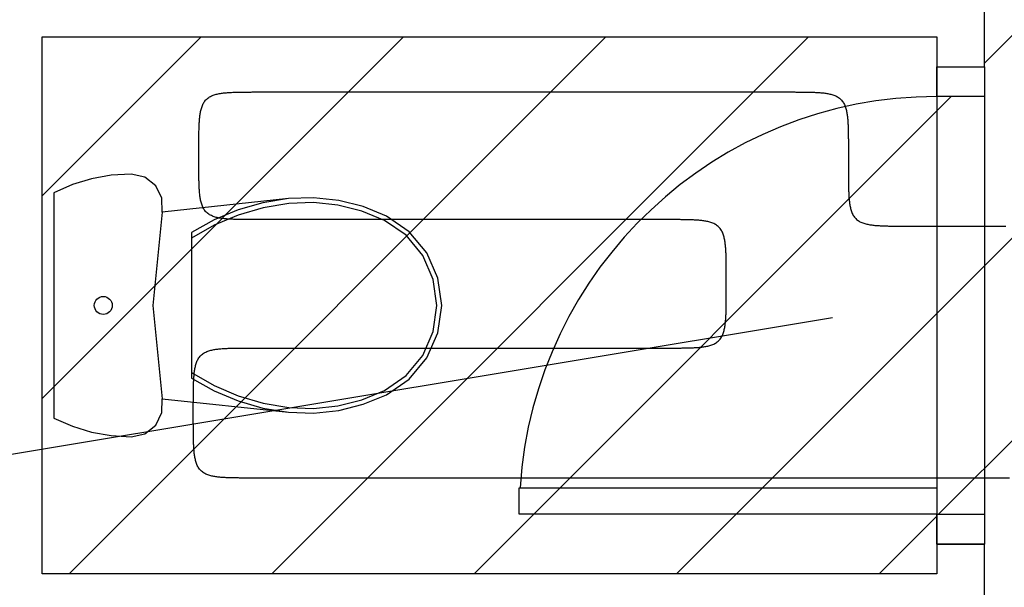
# Model space of a CAD drawing. Extents: x 997 to 109698, y 921 to 94021.
# Tile 309 of 656: x 6735 to 8386, y 43019 to 43970. Entities that reach past the tile are written whole.
import ezdxf

# ---------------------------------------------------------------- set-up
doc = ezdxf.new("R2010")
doc.units = 0
doc.header["$MEASUREMENT"] = 0
for name, color, linetype in [('12', 7, 'CONTINUOUS'), ('28', 7, 'CONTINUOUS'), ('39', 7, 'CONTINUOUS'), ('40', 7, 'CONTINUOUS'), ('42', 7, 'CONTINUOUS')]:
    doc.layers.add(name, color=color, linetype=linetype)

msp = doc.modelspace()

# ---------------------------------------------------------------- linework, layer by layer
at = {"layer": '12', "color": 5}
for points in [[(7035.50386, 43748.558342), (7035.5038, 43750.28949), (7035.503745, 43752.020639), (7035.503887, 43753.751789), (7035.504417, 43755.48294), (7035.505524, 43757.214088), (7035.5074, 43758.945236), (7035.510234, 43760.676382), (7035.514219, 43762.407528), (7035.519544, 43764.138667), (7035.526399, 43765.869804), (7035.534976, 43767.600938), (7035.545466, 43769.332065), (7035.558058, 43771.063189), (7035.572943, 43772.794304), (7035.590328, 43774.525414), (7035.610617, 43776.256501), (7035.634358, 43777.987547), (7035.662098, 43779.718529), (7035.694386, 43781.449425), (7035.731772, 43783.180214), (7035.774805, 43784.910874), (7035.824033, 43786.641382), (7035.880005, 43788.371719), (7035.94327, 43790.101861), (7036.014377, 43791.831788), (7036.093875, 43793.561478), (7036.182424, 43795.290885), (7036.281348, 43797.019809), (7036.392214, 43798.748004), (7036.51659, 43800.475214), (7036.656043, 43802.201191), (7036.812141, 43803.925683), (7036.986452, 43805.648438), (7037.180543, 43807.369205), (7037.395982, 43809.087734), (7037.63437, 43810.803755), (7037.898472, 43812.51644), (7038.192502, 43814.224253), (7038.52077, 43815.925614), (7038.887583, 43817.618947), (7039.297247, 43819.302673), (7039.754072, 43820.975209), (7040.262364, 43822.634981), (7040.826636, 43824.279672), (7041.452487, 43825.903065), (7042.145876, 43827.49766), (7042.91276, 43829.055955), (7043.759096, 43830.570449), (7044.690843, 43832.033641), (7045.712986, 43833.438172), (7046.823137, 43834.777768), (7048.015544, 43836.046658), (7049.284433, 43837.239065), (7050.62403, 43838.349216), (7052.028561, 43839.371359), (7053.491752, 43840.303106), (7055.006246, 43841.149441), (7056.564542, 43841.916326), (7058.159137, 43842.609714), (7059.78253, 43843.235567), (7061.427221, 43843.799839), (7063.086993, 43844.30813), (7064.75953, 43844.764954), (7066.443254, 43845.174619), (7068.136587, 43845.541432), (7069.837949, 43845.869699), (7071.545761, 43846.16373), (7073.258446, 43846.427832), (7074.974468, 43846.666219), (7076.692996, 43846.881659), (7078.413764, 43847.07575), (7080.136519, 43847.250061), (7081.86101, 43847.406159), (7083.586988, 43847.545612), (7085.314198, 43847.669987), (7087.042392, 43847.780854), (7088.771318, 43847.879777), (7090.500723, 43847.968326), (7092.230413, 43848.047824), (7093.96034, 43848.118932), (7095.690483, 43848.182197), (7097.42082, 43848.238169), (7099.151329, 43848.287396), (7100.881988, 43848.33043), (7102.612777, 43848.367815), (7104.343673, 43848.400105), (7106.074655, 43848.427844), (7107.8057, 43848.451584), (7109.536788, 43848.471874), (7111.267897, 43848.489258), (7112.999014, 43848.504144), (7114.730136, 43848.516735), (7116.461264, 43848.527225), (7118.192397, 43848.535802), (7119.923534, 43848.542658), (7121.654675, 43848.547983), (7123.385819, 43848.551967), (7125.116965, 43848.554802), (7126.848113, 43848.556677), (7128.579263, 43848.557784), (7130.310413, 43848.558314), (7132.041563, 43848.558456), (7133.772712, 43848.558401), (7135.50386, 43848.558341)], [(7135.50386, 43848.558341), (7144.051937, 43848.558341), (7152.600014, 43848.558341), (7161.148091, 43848.558341), (7169.696168, 43848.558341), (7178.244245, 43848.558341), (7186.792322, 43848.558341), (7195.340399, 43848.558341), (7203.888476, 43848.558341), (7212.436553, 43848.558341), (7220.98463, 43848.558341), (7229.532707, 43848.558341), (7238.080784, 43848.558341), (7246.62886, 43848.558341), (7255.176937, 43848.558341), (7263.725014, 43848.558341), (7272.273091, 43848.558341), (7280.821168, 43848.558341), (7289.369245, 43848.558341), (7297.917322, 43848.558341), (7306.465399, 43848.558341), (7315.013476, 43848.558341), (7323.561553, 43848.558341), (7332.10963, 43848.558341), (7340.657707, 43848.558341), (7349.205783, 43848.558341), (7357.75386, 43848.558341), (7366.301937, 43848.558341), (7374.850014, 43848.558341), (7383.398091, 43848.558341), (7391.946168, 43848.558341), (7400.494245, 43848.558341), (7409.042322, 43848.558341), (7417.590399, 43848.558341), (7426.138476, 43848.558341), (7434.686553, 43848.558341), (7443.23463, 43848.558341), (7451.782706, 43848.558341), (7460.330783, 43848.558341), (7468.87886, 43848.558341), (7477.426937, 43848.558341), (7485.975014, 43848.558341), (7494.523091, 43848.558341), (7503.071168, 43848.558341), (7511.619245, 43848.558341), (7520.167322, 43848.558341), (7528.715399, 43848.558341), (7537.263476, 43848.558341), (7545.811553, 43848.558341), (7554.359629, 43848.558341), (7562.907707, 43848.558341), (7571.455783, 43848.558341), (7580.00386, 43848.558341), (7588.551937, 43848.558341), (7597.100014, 43848.558341), (7605.648091, 43848.558341), (7614.196168, 43848.558341), (7622.744245, 43848.558341), (7631.292322, 43848.558341), (7639.840399, 43848.558341), (7648.388476, 43848.558341), (7656.936553, 43848.558341), (7665.48463, 43848.558341), (7674.032707, 43848.558341), (7682.580783, 43848.558341), (7691.12886, 43848.558341), (7699.676937, 43848.558341), (7708.225014, 43848.558341), (7716.773091, 43848.558341), (7725.321168, 43848.558341), (7733.869245, 43848.558341), (7742.417322, 43848.558341), (7750.965399, 43848.558341), (7759.513476, 43848.558341), (7768.061553, 43848.558341), (7776.60963, 43848.558341), (7785.157707, 43848.558341), (7793.705783, 43848.558341), (7802.25386, 43848.558341), (7810.801937, 43848.558341), (7819.350014, 43848.558341), (7827.898091, 43848.558341), (7836.446168, 43848.558341), (7844.994245, 43848.558341), (7853.542322, 43848.558341), (7862.090399, 43848.558341), (7870.638476, 43848.558341), (7879.186553, 43848.558341), (7887.73463, 43848.558341), (7896.282707, 43848.558341), (7904.830784, 43848.558341), (7913.37886, 43848.558341), (7921.926937, 43848.558341), (7930.475014, 43848.558341), (7939.023091, 43848.558341), (7947.571168, 43848.558341), (7956.119245, 43848.558341), (7964.667322, 43848.558341), (7973.215399, 43848.558341), (7981.763476, 43848.558341), (7990.311553, 43848.558341), (7998.85963, 43848.558341), (8007.407707, 43848.558341), (8015.955783, 43848.558341), (8024.50386, 43848.558341)], [(8024.50386, 43848.558341), (8026.235009, 43848.558401), (8027.966158, 43848.558456), (8029.697308, 43848.558314), (8031.428458, 43848.557784), (8033.159607, 43848.556677), (8034.890756, 43848.554802), (8036.621902, 43848.551967), (8038.353046, 43848.547983), (8040.084187, 43848.542658), (8041.815324, 43848.535802), (8043.546457, 43848.527225), (8045.277585, 43848.516736), (8047.008707, 43848.504144), (8048.739824, 43848.489258), (8050.470932, 43848.471874), (8052.202021, 43848.451584), (8053.933066, 43848.427844), (8055.664048, 43848.400105), (8057.394944, 43848.367815), (8059.125733, 43848.33043), (8060.856392, 43848.287398), (8062.586901, 43848.238169), (8064.317238, 43848.182197), (8066.047381, 43848.118932), (8067.777308, 43848.047824), (8069.506998, 43847.968326), (8071.236403, 43847.879777), (8072.965328, 43847.780854), (8074.693522, 43847.669987), (8076.420733, 43847.545611), (8078.14671, 43847.406158), (8079.871202, 43847.25006), (8081.593957, 43847.07575), (8083.314724, 43846.881659), (8085.033253, 43846.666219), (8086.749275, 43846.427832), (8088.461959, 43846.16373), (8090.169772, 43845.869699), (8091.871134, 43845.541432), (8093.564466, 43845.174619), (8095.248191, 43844.764954), (8096.920728, 43844.30813), (8098.5805, 43843.799839), (8100.225191, 43843.235567), (8101.848584, 43842.609714), (8103.443179, 43841.916326), (8105.001474, 43841.149441), (8106.515969, 43840.303106), (8107.97916, 43839.371357), (8109.383691, 43838.349216), (8110.723288, 43837.239065), (8111.992177, 43836.046658), (8113.184583, 43834.777768), (8114.294735, 43833.438172), (8115.316877, 43832.03364), (8116.248624, 43830.570451), (8117.094961, 43829.055955), (8117.861845, 43827.49766), (8118.555234, 43825.903066), (8119.181085, 43824.279672), (8119.745357, 43822.634981), (8120.253649, 43820.975209), (8120.710473, 43819.302673), (8121.120138, 43817.618947), (8121.486951, 43815.925614), (8121.815218, 43814.224253), (8122.109249, 43812.51644), (8122.37335, 43810.803755), (8122.611738, 43809.087734), (8122.827178, 43807.369205), (8123.021269, 43805.648438), (8123.19558, 43803.925683), (8123.351678, 43802.201191), (8123.491131, 43800.475214), (8123.615507, 43798.748004), (8123.726373, 43797.019809), (8123.825297, 43795.290885), (8123.913846, 43793.561478), (8123.993344, 43791.831788), (8124.064451, 43790.101861), (8124.127716, 43788.371719), (8124.183688, 43786.641382), (8124.232916, 43784.910874), (8124.275948, 43783.180214), (8124.313335, 43781.449425), (8124.345623, 43779.718529), (8124.373363, 43777.987547), (8124.397103, 43776.256501), (8124.417393, 43774.525414), (8124.434778, 43772.794304), (8124.449663, 43771.063189), (8124.462255, 43769.332065), (8124.472744, 43767.600938), (8124.481322, 43765.869804), (8124.488177, 43764.138667), (8124.493502, 43762.407526), (8124.497486, 43760.676384), (8124.500321, 43758.945236), (8124.502197, 43757.214088), (8124.503304, 43755.48294), (8124.503833, 43753.751789), (8124.503976, 43752.020639), (8124.503921, 43750.28949), (8124.50386, 43748.558342)], [(7035.50386, 43734.718341), (7035.50386, 43734.851419), (7035.503861, 43734.984495), (7035.50386, 43735.117572), (7035.50386, 43735.25065), (7035.50386, 43735.383725), (7035.50386, 43735.516802), (7035.503861, 43735.64988), (7035.50386, 43735.782956), (7035.50386, 43735.916033), (7035.50386, 43736.049111), (7035.50386, 43736.182187), (7035.50386, 43736.315264), (7035.50386, 43736.448342), (7035.50386, 43736.581418), (7035.50386, 43736.714495), (7035.50386, 43736.847572), (7035.503861, 43736.980648), (7035.50386, 43737.113725), (7035.50386, 43737.246803), (7035.50386, 43737.379879), (7035.50386, 43737.512956), (7035.50386, 43737.646034), (7035.50386, 43737.77911), (7035.50386, 43737.912187), (7035.50386, 43738.045265), (7035.503861, 43738.178341), (7035.50386, 43738.311419), (7035.50386, 43738.444495), (7035.50386, 43738.577572), (7035.50386, 43738.71065), (7035.50386, 43738.843726), (7035.50386, 43738.976803), (7035.50386, 43739.109879), (7035.50386, 43739.242957), (7035.50386, 43739.376033), (7035.50386, 43739.509111), (7035.50386, 43739.642187), (7035.50386, 43739.775264), (7035.50386, 43739.908342), (7035.50386, 43740.041418), (7035.50386, 43740.174495), (7035.50386, 43740.307573), (7035.50386, 43740.440649), (7035.50386, 43740.573725), (7035.50386, 43740.706802), (7035.50386, 43740.839879), (7035.503861, 43740.972956), (7035.503861, 43741.106034), (7035.50386, 43741.23911), (7035.503861, 43741.372187), (7035.50386, 43741.505265), (7035.50386, 43741.638341), (7035.503861, 43741.771418), (7035.50386, 43741.904496), (7035.503861, 43742.037572), (7035.50386, 43742.170649), (7035.503861, 43742.303727), (7035.50386, 43742.436802), (7035.50386, 43742.569879), (7035.50386, 43742.702957), (7035.503861, 43742.836033), (7035.50386, 43742.96911), (7035.50386, 43743.102188), (7035.50386, 43743.235264), (7035.50386, 43743.368341), (7035.50386, 43743.501419), (7035.503861, 43743.634495), (7035.50386, 43743.767573), (7035.50386, 43743.900649), (7035.50386, 43744.033726), (7035.50386, 43744.166804), (7035.50386, 43744.29988), (7035.50386, 43744.432956), (7035.50386, 43744.566033), (7035.50386, 43744.699111), (7035.50386, 43744.832187), (7035.50386, 43744.965265), (7035.50386, 43745.098341), (7035.50386, 43745.231418), (7035.50386, 43745.364496), (7035.50386, 43745.497572), (7035.50386, 43745.630648), (7035.50386, 43745.763727), (7035.50386, 43745.896803), (7035.50386, 43746.029879), (7035.50386, 43746.162956), (7035.50386, 43746.296034), (7035.50386, 43746.42911), (7035.50386, 43746.562188), (7035.50386, 43746.695264), (7035.50386, 43746.828341), (7035.50386, 43746.961419), (7035.50386, 43747.094495), (7035.503861, 43747.227572), (7035.503861, 43747.36065), (7035.50386, 43747.493726), (7035.503861, 43747.626803), (7035.50386, 43747.75988), (7035.50386, 43747.892956), (7035.503861, 43748.026035), (7035.503861, 43748.159111), (7035.50386, 43748.292187), (7035.503861, 43748.425264), (7035.50386, 43748.558342)], [(8124.50386, 43748.558342), (8124.503861, 43748.320649), (8124.503861, 43748.082957), (8124.503861, 43747.845264), (8124.503861, 43747.607572), (8124.503861, 43747.369879), (8124.50386, 43747.132187), (8124.503861, 43746.894496), (8124.50386, 43746.656802), (8124.50386, 43746.419111), (8124.50386, 43746.181418), (8124.503861, 43745.943727), (8124.50386, 43745.706033), (8124.50386, 43745.468342), (8124.50386, 43745.230649), (8124.50386, 43744.992957), (8124.50386, 43744.755264), (8124.503861, 43744.517572), (8124.503861, 43744.279879), (8124.503861, 43744.042187), (8124.50386, 43743.804496), (8124.503861, 43743.566803), (8124.503861, 43743.329111), (8124.503861, 43743.091418), (8124.50386, 43742.853726), (8124.503861, 43742.616033), (8124.50386, 43742.378342), (8124.50386, 43742.140649), (8124.503861, 43741.902957), (8124.50386, 43741.665264), (8124.50386, 43741.427572), (8124.503861, 43741.189881), (8124.503861, 43740.952187), (8124.50386, 43740.714496), (8124.503861, 43740.476803), (8124.50386, 43740.239111), (8124.50386, 43740.001418), (8124.50386, 43739.763726), (8124.503861, 43739.526033), (8124.50386, 43739.288341), (8124.503861, 43739.05065), (8124.50386, 43738.812956), (8124.503861, 43738.575264), (8124.50386, 43738.337572), (8124.503861, 43738.099879), (8124.503861, 43737.862187), (8124.50386, 43737.624496), (8124.50386, 43737.386802), (8124.50386, 43737.149111), (8124.50386, 43736.911418), (8124.503861, 43736.673726), (8124.503861, 43736.436033), (8124.50386, 43736.198341), (8124.50386, 43735.96065), (8124.503861, 43735.722956), (8124.503861, 43735.485265), (8124.503861, 43735.247572), (8124.503861, 43735.009881), (8124.503861, 43734.772187), (8124.50386, 43734.534496), (8124.503861, 43734.296802), (8124.50386, 43734.059111), (8124.50386, 43733.821418), (8124.503861, 43733.583726), (8124.50386, 43733.346033), (8124.503861, 43733.108341), (8124.50386, 43732.870648), (8124.50386, 43732.632956), (8124.50386, 43732.395265), (8124.50386, 43732.157571), (8124.50386, 43731.91988), (8124.50386, 43731.682187), (8124.50386, 43731.444496), (8124.50386, 43731.206802), (8124.50386, 43730.969111), (8124.50386, 43730.731418), (8124.50386, 43730.493726), (8124.50386, 43730.256033), (8124.50386, 43730.018341), (8124.503861, 43729.780648), (8124.503861, 43729.542956), (8124.503861, 43729.305265), (8124.50386, 43729.067571), (8124.503861, 43728.82988), (8124.50386, 43728.592187), (8124.50386, 43728.354495), (8124.50386, 43728.116802), (8124.50386, 43727.87911), (8124.50386, 43727.641418), (8124.50386, 43727.403726), (8124.50386, 43727.166033), (8124.50386, 43726.928341), (8124.50386, 43726.690648), (8124.50386, 43726.452956), (8124.50386, 43726.215265), (8124.50386, 43725.977571), (8124.50386, 43725.73988), (8124.503861, 43725.502187), (8124.50386, 43725.264495), (8124.503861, 43725.026802), (8124.503861, 43724.78911), (8124.50386, 43724.551419), (8124.50386, 43724.313725), (8124.50386, 43724.076034), (8124.50386, 43723.838341)], [(7135.50386, 43634.718342), (7133.772712, 43634.718281), (7132.041563, 43634.718227), (7130.310413, 43634.718369), (7128.579263, 43634.718898), (7126.848113, 43634.720006), (7125.116965, 43634.721881), (7123.385819, 43634.724715), (7121.654675, 43634.7287), (7119.923534, 43634.734025), (7118.192397, 43634.74088), (7116.461264, 43634.749457), (7114.730136, 43634.759947), (7112.999014, 43634.772538), (7111.267897, 43634.787424), (7109.536788, 43634.804809), (7107.8057, 43634.825099), (7106.074655, 43634.848838), (7104.343673, 43634.876578), (7102.612777, 43634.908868), (7100.881988, 43634.946253), (7099.151329, 43634.989287), (7097.42082, 43635.038513), (7095.690483, 43635.094485), (7093.96034, 43635.15775), (7092.230413, 43635.228859), (7090.500723, 43635.308356), (7088.771318, 43635.396905), (7087.042392, 43635.495829), (7085.314198, 43635.606695), (7083.586987, 43635.731071), (7081.86101, 43635.870524), (7080.136519, 43636.026622), (7078.413763, 43636.200933), (7076.692996, 43636.395023), (7074.974468, 43636.610463), (7073.258446, 43636.848852), (7071.545761, 43637.112953), (7069.837949, 43637.406983), (7068.136587, 43637.735252), (7066.443254, 43638.102063), (7064.75953, 43638.511729), (7063.086992, 43638.968552), (7061.427221, 43639.476844), (7059.78253, 43640.041116), (7058.159137, 43640.666968), (7056.564542, 43641.360357), (7055.006246, 43642.127241), (7053.491752, 43642.973577), (7052.02856, 43643.905324), (7050.62403, 43644.927467), (7049.284433, 43646.037618), (7048.015544, 43647.230025), (7046.823137, 43648.498914), (7045.712985, 43649.838511), (7044.690844, 43651.243042), (7043.759097, 43652.706234), (7042.91276, 43654.220728), (7042.145876, 43655.779022), (7041.452487, 43657.373619), (7040.826635, 43658.99701), (7040.262364, 43660.641701), (7039.754072, 43662.301474), (7039.297247, 43663.974012), (7038.887583, 43665.657735), (7038.52077, 43667.351068), (7038.192502, 43669.05243), (7037.898472, 43670.760243), (7037.63437, 43672.472927), (7037.395982, 43674.188948), (7037.180543, 43675.907478), (7036.986452, 43677.628245), (7036.812141, 43679.350999), (7036.656043, 43681.075491), (7036.51659, 43682.801469), (7036.392214, 43684.528679), (7036.281348, 43686.256873), (7036.182424, 43687.985798), (7036.093875, 43689.715205), (7036.014377, 43691.444893), (7035.94327, 43693.17482), (7035.880005, 43694.904963), (7035.824033, 43696.635301), (7035.774805, 43698.365809), (7035.731772, 43700.096469), (7035.694386, 43701.827257), (7035.662097, 43703.558154), (7035.634358, 43705.289135), (7035.610617, 43707.020181), (7035.590328, 43708.751269), (7035.572943, 43710.482378), (7035.558058, 43712.213494), (7035.545466, 43713.944617), (7035.534976, 43715.675745), (7035.526399, 43717.406878), (7035.519544, 43719.138016), (7035.514219, 43720.869157), (7035.510234, 43722.600301), (7035.5074, 43724.331446), (7035.505524, 43726.062594), (7035.504417, 43727.793743), (7035.503887, 43729.524893), (7035.503745, 43731.256044), (7035.5038, 43732.987193), (7035.50386, 43734.718341)], [(8124.50386, 43723.838341), (8124.5038, 43722.107193), (8124.503745, 43720.376043), (8124.503887, 43718.644894), (8124.504417, 43716.913743), (8124.505524, 43715.182594), (8124.5074, 43713.451447), (8124.510235, 43711.720299), (8124.514219, 43709.989155), (8124.519544, 43708.258016), (8124.526399, 43706.526877), (8124.534976, 43704.795745), (8124.545466, 43703.064617), (8124.558058, 43701.333494), (8124.572943, 43699.602377), (8124.590328, 43697.871269), (8124.610617, 43696.140182), (8124.634358, 43694.409136), (8124.662098, 43692.678154), (8124.694386, 43690.947257), (8124.731773, 43689.216469), (8124.774805, 43687.485809), (8124.824033, 43685.755301), (8124.880005, 43684.024964), (8124.94327, 43682.29482), (8125.014377, 43680.564893), (8125.093875, 43678.835203), (8125.182424, 43677.105798), (8125.281348, 43675.376873), (8125.392214, 43673.648678), (8125.51659, 43671.921469), (8125.656043, 43670.195492), (8125.812141, 43668.470999), (8125.986452, 43666.748245), (8126.180543, 43665.027476), (8126.395982, 43663.308949), (8126.63437, 43661.592926), (8126.898472, 43659.880243), (8127.192502, 43658.17243), (8127.52077, 43656.471068), (8127.887583, 43654.777735), (8128.297248, 43653.09401), (8128.754072, 43651.421473), (8129.262364, 43649.761701), (8129.826636, 43648.117011), (8130.452487, 43646.493617), (8131.145876, 43644.899023), (8131.91276, 43643.340728), (8132.759097, 43641.826232), (8133.690844, 43640.363042), (8134.712985, 43638.95851), (8135.823138, 43637.618914), (8137.015544, 43636.350025), (8138.284433, 43635.157618), (8139.62403, 43634.047467), (8141.028561, 43633.025324), (8142.491752, 43632.093577), (8144.006246, 43631.24724), (8145.564542, 43630.480357), (8147.159137, 43629.786968), (8148.78253, 43629.161116), (8150.427221, 43628.596844), (8152.086993, 43628.088553), (8153.75953, 43627.631729), (8155.443254, 43627.222063), (8157.136587, 43626.855251), (8158.837949, 43626.526983), (8160.545762, 43626.232952), (8162.258446, 43625.96885), (8163.974468, 43625.730464), (8165.692996, 43625.515023), (8167.413764, 43625.320932), (8169.136519, 43625.146621), (8170.86101, 43624.990524), (8172.586988, 43624.85107), (8174.314198, 43624.726695), (8176.042392, 43624.615829), (8177.771318, 43624.516906), (8179.500723, 43624.428355), (8181.230413, 43624.348857), (8182.96034, 43624.277751), (8184.690483, 43624.214486), (8186.42082, 43624.158514), (8188.151329, 43624.109285), (8189.881988, 43624.066253), (8191.612777, 43624.028867), (8193.343673, 43623.996578), (8195.074655, 43623.968838), (8196.8057, 43623.945097), (8198.536788, 43623.924808), (8200.267897, 43623.907425), (8201.999014, 43623.892538), (8203.730136, 43623.879947), (8205.461264, 43623.869458), (8207.192397, 43623.860881), (8208.923534, 43623.854025), (8210.654675, 43623.8487), (8212.385819, 43623.844716), (8214.116965, 43623.84188), (8215.848113, 43623.840004), (8217.579263, 43623.838898), (8219.310413, 43623.838369), (8221.041563, 43623.838227), (8222.772712, 43623.838281), (8224.50386, 43623.838342)], [(7819.903861, 43634.718342), (7813.323091, 43634.718342), (7806.742322, 43634.718342), (7800.161553, 43634.718342), (7793.580783, 43634.718342), (7787.000014, 43634.718342), (7780.419245, 43634.718342), (7773.838476, 43634.718342), (7767.257707, 43634.718342), (7760.676937, 43634.718342), (7754.096168, 43634.718342), (7747.515399, 43634.718342), (7740.93463, 43634.718342), (7734.353861, 43634.718342), (7727.773091, 43634.718342), (7721.192322, 43634.718342), (7714.611553, 43634.718342), (7708.030784, 43634.718342), (7701.450014, 43634.718342), (7694.869245, 43634.718342), (7688.288476, 43634.718342), (7681.707707, 43634.718342), (7675.126937, 43634.718342), (7668.546168, 43634.718342), (7661.965399, 43634.718342), (7655.38463, 43634.718342), (7648.80386, 43634.718342), (7642.223091, 43634.718342), (7635.642322, 43634.718342), (7629.061553, 43634.718342), (7622.480784, 43634.718342), (7615.900014, 43634.718342), (7609.319245, 43634.718342), (7602.738476, 43634.718342), (7596.157707, 43634.718342), (7589.576937, 43634.718342), (7582.996168, 43634.718342), (7576.415399, 43634.718342), (7569.83463, 43634.718342), (7563.253861, 43634.718342), (7556.673091, 43634.718342), (7550.092322, 43634.718342), (7543.511553, 43634.718342), (7536.930783, 43634.718342), (7530.350014, 43634.718342), (7523.769245, 43634.718342), (7517.188476, 43634.718342), (7510.607707, 43634.718342), (7504.026937, 43634.718342), (7497.446168, 43634.718342), (7490.865399, 43634.718342), (7484.28463, 43634.718342), (7477.70386, 43634.718342), (7471.123091, 43634.718342), (7464.542322, 43634.718342), (7457.961553, 43634.718342), (7451.380784, 43634.718342), (7444.800014, 43634.718342), (7438.219245, 43634.718342), (7431.638476, 43634.718342), (7425.057707, 43634.718342), (7418.476937, 43634.718342), (7411.896168, 43634.718342), (7405.315399, 43634.718342), (7398.73463, 43634.718342), (7392.15386, 43634.718342), (7385.573091, 43634.718342), (7378.992322, 43634.718342), (7372.411553, 43634.718342), (7365.830784, 43634.718342), (7359.250014, 43634.718342), (7352.669245, 43634.718342), (7346.088476, 43634.718342), (7339.507707, 43634.718342), (7332.926937, 43634.718342), (7326.346168, 43634.718342), (7319.765399, 43634.718342), (7313.18463, 43634.718342), (7306.60386, 43634.718342), (7300.023091, 43634.718342), (7293.442322, 43634.718342), (7286.861553, 43634.718342), (7280.280783, 43634.718342), (7273.700014, 43634.718342), (7267.119245, 43634.718342), (7260.538476, 43634.718342), (7253.957706, 43634.718342), (7247.376937, 43634.718342), (7240.796168, 43634.718342), (7234.215399, 43634.718342), (7227.634629, 43634.718342), (7221.05386, 43634.718342), (7214.473091, 43634.718342), (7207.892322, 43634.718342), (7201.311553, 43634.718342), (7194.730784, 43634.718342), (7188.150014, 43634.718342), (7181.569245, 43634.718342), (7174.988476, 43634.718342), (7168.407707, 43634.718342), (7161.826937, 43634.718342), (7155.246168, 43634.718342), (7148.665399, 43634.718342), (7142.08463, 43634.718342), (7135.50386, 43634.718342)], [(7919.90386, 43534.718341), (7919.903921, 43536.449489), (7919.903976, 43538.18064), (7919.903833, 43539.911788), (7919.903304, 43541.642939), (7919.902197, 43543.374088), (7919.900321, 43545.105236), (7919.897486, 43546.836382), (7919.893502, 43548.567527), (7919.888177, 43550.298668), (7919.881322, 43552.029805), (7919.872744, 43553.760937), (7919.862255, 43555.492065), (7919.849663, 43557.223188), (7919.834778, 43558.954305), (7919.817393, 43560.685413), (7919.797104, 43562.416501), (7919.773363, 43564.147547), (7919.745623, 43565.878528), (7919.713334, 43567.609424), (7919.675949, 43569.340213), (7919.632916, 43571.070873), (7919.583688, 43572.801383), (7919.527716, 43574.531718), (7919.464451, 43576.261861), (7919.393344, 43577.991789), (7919.313846, 43579.721479), (7919.225297, 43581.450884), (7919.126373, 43583.179809), (7919.015507, 43584.908003), (7918.891131, 43586.635215), (7918.751678, 43588.361192), (7918.59558, 43590.085682), (7918.421269, 43591.808439), (7918.227178, 43593.529206), (7918.011739, 43595.247733), (7917.77335, 43596.963756), (7917.509249, 43598.676441), (7917.215218, 43600.384252), (7916.886951, 43602.085614), (7916.520138, 43603.778947), (7916.110473, 43605.462671), (7915.653649, 43607.135209), (7915.145357, 43608.794981), (7914.581085, 43610.439671), (7913.955233, 43612.063064), (7913.261845, 43613.657661), (7912.494961, 43615.215956), (7911.648624, 43616.730449), (7910.716877, 43618.193642), (7909.694736, 43619.598171), (7908.584584, 43620.93777), (7907.392177, 43622.206657), (7906.123288, 43623.399064), (7904.783691, 43624.509217), (7903.37916, 43625.531358), (7901.915969, 43626.463105), (7900.401475, 43627.309442), (7898.843179, 43628.076325), (7897.248584, 43628.769714), (7895.625191, 43629.395566), (7893.9805, 43629.959838), (7892.320728, 43630.468129), (7890.648191, 43630.924955), (7888.964466, 43631.334619), (7887.271134, 43631.701431), (7885.569772, 43632.029699), (7883.86196, 43632.323731), (7882.149275, 43632.587831), (7880.433253, 43632.82622), (7878.714725, 43633.041658), (7876.993957, 43633.23575), (7875.271202, 43633.410061), (7873.546711, 43633.56616), (7871.820734, 43633.705613), (7870.093522, 43633.829987), (7868.365329, 43633.940853), (7866.636403, 43634.039778), (7864.906998, 43634.128327), (7863.177308, 43634.207824), (7861.447381, 43634.278931), (7859.717238, 43634.342196), (7857.986901, 43634.398169), (7856.256392, 43634.447397), (7854.525733, 43634.490429), (7852.794944, 43634.527816), (7851.064048, 43634.560104), (7849.333066, 43634.587843), (7847.602021, 43634.611584), (7845.870933, 43634.631874), (7844.139824, 43634.649259), (7842.408707, 43634.664143), (7840.677585, 43634.676737), (7838.946457, 43634.687226), (7837.215324, 43634.695802), (7835.484187, 43634.702659), (7833.753046, 43634.707982), (7832.021902, 43634.711968), (7830.290756, 43634.714802), (7828.559608, 43634.716677), (7826.828458, 43634.717786), (7825.097308, 43634.718315), (7823.366158, 43634.718457), (7821.635009, 43634.718403), (7819.903861, 43634.718342)], [(8224.50386, 43623.838342), (8227.848091, 43623.838342), (8231.192322, 43623.838342), (8234.536553, 43623.838342), (8237.880783, 43623.838342), (8241.225014, 43623.838342), (8244.569245, 43623.838342), (8247.913476, 43623.838342), (8251.257707, 43623.838342), (8254.601937, 43623.838342), (8257.946168, 43623.838342), (8261.290399, 43623.838342), (8264.63463, 43623.838342), (8267.97886, 43623.838342), (8271.323091, 43623.838342), (8274.667322, 43623.838342), (8278.011553, 43623.838342), (8281.355783, 43623.838342), (8284.700014, 43623.838342), (8288.044245, 43623.838342), (8291.388476, 43623.838342), (8294.732707, 43623.838342), (8298.076937, 43623.83834), (8301.421168, 43623.838342), (8304.765399, 43623.838342), (8308.10963, 43623.838342), (8311.45386, 43623.838342), (8314.798091, 43623.838342), (8318.142322, 43623.838342), (8321.486553, 43623.838342), (8324.830783, 43623.838342), (8328.175014, 43623.838342), (8331.519245, 43623.838342), (8334.863476, 43623.838342), (8338.207707, 43623.838342), (8341.551937, 43623.838342), (8344.896168, 43623.838342), (8348.240399, 43623.838342), (8351.58463, 43623.838342), (8354.92886, 43623.838342), (8358.273091, 43623.838342), (8361.617322, 43623.838342), (8364.961553, 43623.838342), (8368.305783, 43623.838342), (8371.650014, 43623.838342), (8374.994245, 43623.838342), (8378.338476, 43623.838342), (8381.682706, 43623.838342), (8385.026937, 43623.838342), (8388.371168, 43623.838342)], [(7919.90386, 43519.558341), (7919.90386, 43519.70411), (7919.903861, 43519.84988), (7919.90386, 43519.995649), (7919.90386, 43520.141419), (7919.90386, 43520.287188), (7919.90386, 43520.432957), (7919.90386, 43520.578726), (7919.90386, 43520.724495), (7919.90386, 43520.870264), (7919.90386, 43521.016033), (7919.90386, 43521.161804), (7919.90386, 43521.307572), (7919.90386, 43521.453341), (7919.90386, 43521.59911), (7919.90386, 43521.744879), (7919.90386, 43521.89065), (7919.90386, 43522.036419), (7919.90386, 43522.182188), (7919.903861, 43522.327957), (7919.90386, 43522.473726), (7919.903861, 43522.619495), (7919.90386, 43522.765264), (7919.90386, 43522.911033), (7919.90386, 43523.056803), (7919.90386, 43523.202572), (7919.90386, 43523.348341), (7919.90386, 43523.49411), (7919.90386, 43523.639879), (7919.903861, 43523.78565), (7919.90386, 43523.931419), (7919.90386, 43524.077188), (7919.90386, 43524.222957), (7919.90386, 43524.368726), (7919.90386, 43524.514495), (7919.903861, 43524.660264), (7919.90386, 43524.806033), (7919.90386, 43524.951804), (7919.90386, 43525.097572), (7919.90386, 43525.243341), (7919.90386, 43525.38911), (7919.90386, 43525.53488), (7919.90386, 43525.68065), (7919.90386, 43525.826419), (7919.90386, 43525.972188), (7919.903861, 43526.117957), (7919.90386, 43526.263726), (7919.903861, 43526.409495), (7919.90386, 43526.555264), (7919.90386, 43526.701033), (7919.90386, 43526.846803), (7919.90386, 43526.992572), (7919.90386, 43527.138341), (7919.903861, 43527.28411), (7919.90386, 43527.429879), (7919.90386, 43527.57565), (7919.90386, 43527.721419), (7919.90386, 43527.867188), (7919.90386, 43528.012956), (7919.90386, 43528.158726), (7919.90386, 43528.304495), (7919.903861, 43528.450264), (7919.90386, 43528.596033), (7919.90386, 43528.741803), (7919.90386, 43528.887572), (7919.90386, 43529.033341), (7919.90386, 43529.17911), (7919.90386, 43529.324879), (7919.90386, 43529.47065), (7919.90386, 43529.616419), (7919.90386, 43529.762188), (7919.90386, 43529.907956), (7919.90386, 43530.053726), (7919.90386, 43530.199495), (7919.90386, 43530.345264), (7919.90386, 43530.491035), (7919.90386, 43530.636803), (7919.90386, 43530.782572), (7919.90386, 43530.928341), (7919.90386, 43531.07411), (7919.903861, 43531.219881), (7919.90386, 43531.36565), (7919.90386, 43531.511419), (7919.90386, 43531.657188), (7919.903861, 43531.802956), (7919.90386, 43531.948725), (7919.90386, 43532.094495), (7919.90386, 43532.240264), (7919.90386, 43532.386034), (7919.90386, 43532.531803), (7919.90386, 43532.677572), (7919.90386, 43532.823341), (7919.90386, 43532.96911), (7919.90386, 43533.114879), (7919.90386, 43533.26065), (7919.903861, 43533.406419), (7919.90386, 43533.552187), (7919.903861, 43533.697956), (7919.903861, 43533.843726), (7919.903861, 43533.989495), (7919.903861, 43534.135264), (7919.903861, 43534.281034), (7919.903861, 43534.426803), (7919.903861, 43534.572572), (7919.90386, 43534.718341)], [(7819.903861, 43419.558341), (7821.635009, 43419.55828), (7823.366158, 43419.558226), (7825.097308, 43419.558368), (7826.828458, 43419.558899), (7828.559608, 43419.560005), (7830.290756, 43419.56188), (7832.021902, 43419.564715), (7833.753046, 43419.5687), (7835.484187, 43419.574024), (7837.215324, 43419.580881), (7838.946457, 43419.589458), (7840.677585, 43419.599946), (7842.408707, 43419.612539), (7844.139824, 43419.627425), (7845.870933, 43419.644808), (7847.602021, 43419.665098), (7849.333066, 43419.688839), (7851.064048, 43419.716578), (7852.794944, 43419.748867), (7854.525733, 43419.786253), (7856.256392, 43419.829286), (7857.986901, 43419.878514), (7859.717238, 43419.934486), (7861.447381, 43419.997751), (7863.177308, 43420.068858), (7864.906998, 43420.148356), (7866.636403, 43420.236906), (7868.365329, 43420.335829), (7870.093522, 43420.446696), (7871.820733, 43420.57107), (7873.54671, 43420.710523), (7875.271202, 43420.866621), (7876.993957, 43421.040932), (7878.714724, 43421.235024), (7880.433253, 43421.450463), (7882.149275, 43421.688851), (7883.861959, 43421.952952), (7885.569772, 43422.246984), (7887.271134, 43422.575251), (7888.964466, 43422.942064), (7890.648191, 43423.351728), (7892.320728, 43423.808553), (7893.9805, 43424.316844), (7895.625191, 43424.881116), (7897.248584, 43425.506969), (7898.843179, 43426.200358), (7900.401474, 43426.96724), (7901.915969, 43427.813577), (7903.37916, 43428.745324), (7904.783691, 43429.767466), (7906.123288, 43430.877618), (7907.392177, 43432.070025), (7908.584583, 43433.338913), (7909.694735, 43434.678511), (7910.716877, 43436.083041), (7911.648624, 43437.546233), (7912.494961, 43439.060727), (7913.261845, 43440.619022), (7913.955234, 43442.213618), (7914.581085, 43443.837011), (7915.145357, 43445.481702), (7915.653649, 43447.141473), (7916.110474, 43448.814011), (7916.520138, 43450.497736), (7916.886951, 43452.191067), (7917.215219, 43453.892431), (7917.509249, 43455.600242), (7917.77335, 43457.312927), (7918.011738, 43459.02895), (7918.227178, 43460.747477), (7918.421269, 43462.468244), (7918.59558, 43464.191), (7918.751678, 43465.915492), (7918.891131, 43467.641468), (7919.015507, 43469.368679), (7919.126373, 43471.096874), (7919.225297, 43472.825798), (7919.313846, 43474.555204), (7919.393344, 43476.284894), (7919.464451, 43478.01482), (7919.527716, 43479.744965), (7919.583688, 43481.4753), (7919.632916, 43483.205809), (7919.675949, 43484.936469), (7919.713335, 43486.667258), (7919.745623, 43488.398155), (7919.773363, 43490.129136), (7919.797104, 43491.860182), (7919.817393, 43493.591269), (7919.834778, 43495.322378), (7919.849663, 43497.053494), (7919.862255, 43498.784618), (7919.872745, 43500.515745), (7919.881322, 43502.246878), (7919.888177, 43503.978015), (7919.893502, 43505.709156), (7919.897486, 43507.4403), (7919.900321, 43509.171447), (7919.902197, 43510.902595), (7919.903304, 43512.633743), (7919.903833, 43514.364894), (7919.903976, 43516.096043), (7919.903921, 43517.827193), (7919.90386, 43519.558341)], [(7026.26386, 43319.558342), (7026.2638, 43321.28949), (7026.263745, 43323.020638), (7026.263887, 43324.751789), (7026.264417, 43326.48294), (7026.265524, 43328.214088), (7026.2674, 43329.945236), (7026.270235, 43331.676384), (7026.274219, 43333.407528), (7026.279544, 43335.138667), (7026.286399, 43336.869804), (7026.294976, 43338.600938), (7026.305466, 43340.332065), (7026.318058, 43342.063189), (7026.332943, 43343.794304), (7026.350328, 43345.525414), (7026.370617, 43347.256501), (7026.394358, 43348.987547), (7026.422098, 43350.718529), (7026.454386, 43352.449426), (7026.491772, 43354.180214), (7026.534805, 43355.910874), (7026.584033, 43357.641382), (7026.640005, 43359.371719), (7026.70327, 43361.101863), (7026.774377, 43362.831788), (7026.853875, 43364.561478), (7026.942424, 43366.290885), (7027.041348, 43368.019809), (7027.152214, 43369.748004), (7027.27659, 43371.475214), (7027.416043, 43373.201191), (7027.572141, 43374.925683), (7027.746451, 43376.648438), (7027.940543, 43378.369205), (7028.155982, 43380.087734), (7028.39437, 43381.803755), (7028.658471, 43383.51644), (7028.952502, 43385.224253), (7029.28077, 43386.925615), (7029.647583, 43388.618947), (7030.057248, 43390.302673), (7030.514072, 43391.975209), (7031.022364, 43393.634981), (7031.586636, 43395.279672), (7032.212487, 43396.903066), (7032.905876, 43398.49766), (7033.67276, 43400.055955), (7034.519097, 43401.570449), (7035.450844, 43403.033641), (7036.472985, 43404.438172), (7037.583137, 43405.777769), (7038.775544, 43407.046658), (7040.044433, 43408.239065), (7041.38403, 43409.349216), (7042.78856, 43410.371359), (7044.251752, 43411.303106), (7045.766246, 43412.149441), (7047.324542, 43412.916326), (7048.919137, 43413.609714), (7050.54253, 43414.235567), (7052.18722, 43414.799839), (7053.846992, 43415.30813), (7055.51953, 43415.764954), (7057.203254, 43416.174619), (7058.896587, 43416.541432), (7060.597949, 43416.869699), (7062.305762, 43417.16373), (7064.018446, 43417.427832), (7065.734468, 43417.666219), (7067.452996, 43417.881659), (7069.173764, 43418.07575), (7070.896519, 43418.250062), (7072.62101, 43418.406159), (7074.346987, 43418.545612), (7076.074199, 43418.669987), (7077.802393, 43418.780854), (7079.531318, 43418.879777), (7081.260723, 43418.968327), (7082.990413, 43419.047826), (7084.72034, 43419.118932), (7086.450483, 43419.182196), (7088.18082, 43419.238169), (7089.911329, 43419.287398), (7091.641988, 43419.33043), (7093.372777, 43419.367815), (7095.103673, 43419.400105), (7096.834655, 43419.427844), (7098.5657, 43419.451585), (7100.296788, 43419.471874), (7102.027897, 43419.489258), (7103.759014, 43419.504144), (7105.490136, 43419.516736), (7107.221264, 43419.527225), (7108.952397, 43419.535802), (7110.683534, 43419.542658), (7112.414675, 43419.547983), (7114.145819, 43419.551967), (7115.876965, 43419.554802), (7117.608114, 43419.556679), (7119.339263, 43419.557785), (7121.070413, 43419.558314), (7122.801563, 43419.558456), (7124.532712, 43419.558402), (7126.26386, 43419.558341)], [(7126.26386, 43419.558341), (7132.933476, 43419.558341), (7139.603091, 43419.558341), (7146.272707, 43419.558341), (7152.942322, 43419.558341), (7159.611937, 43419.558341), (7166.281553, 43419.558341), (7172.951168, 43419.558341), (7179.620783, 43419.558341), (7186.290399, 43419.558341), (7192.960014, 43419.558341), (7199.62963, 43419.558341), (7206.299245, 43419.558341), (7212.968861, 43419.558341), (7219.638476, 43419.558341), (7226.308091, 43419.558341), (7232.977706, 43419.558341), (7239.647322, 43419.558341), (7246.316937, 43419.558341), (7252.986553, 43419.558341), (7259.656168, 43419.558341), (7266.325783, 43419.558341), (7272.995399, 43419.558341), (7279.665014, 43419.558341), (7286.33463, 43419.558341), (7293.004245, 43419.558341), (7299.67386, 43419.558341), (7306.343476, 43419.558341), (7313.013091, 43419.558341), (7319.682707, 43419.558341), (7326.352322, 43419.558341), (7333.021937, 43419.558341), (7339.691553, 43419.558341), (7346.361168, 43419.558341), (7353.030784, 43419.558341), (7359.700399, 43419.558341), (7366.370014, 43419.558341), (7373.03963, 43419.558341), (7379.709245, 43419.558341), (7386.37886, 43419.558341), (7393.048476, 43419.558341), (7399.718091, 43419.558341), (7406.387707, 43419.558341), (7413.057322, 43419.558341), (7419.726937, 43419.558341), (7426.396553, 43419.558341), (7433.066168, 43419.558341), (7439.735784, 43419.558341), (7446.405399, 43419.558341), (7453.075014, 43419.558341), (7459.74463, 43419.558341), (7466.414245, 43419.558341), (7473.08386, 43419.558341), (7479.753476, 43419.558341), (7486.423091, 43419.558341), (7493.092707, 43419.558341), (7499.762322, 43419.558341), (7506.431937, 43419.558341), (7513.101553, 43419.558341), (7519.771168, 43419.558341), (7526.440783, 43419.558341), (7533.110399, 43419.558341), (7539.780014, 43419.558341), (7546.44963, 43419.558341), (7553.119245, 43419.558341), (7559.78886, 43419.558341), (7566.458476, 43419.558341), (7573.128091, 43419.558341), (7579.797707, 43419.558341), (7586.467322, 43419.558341), (7593.136937, 43419.558341), (7599.806553, 43419.558341), (7606.476168, 43419.558341), (7613.145783, 43419.558341), (7619.815399, 43419.558341), (7626.485014, 43419.558341), (7633.15463, 43419.558341), (7639.824245, 43419.558341), (7646.49386, 43419.558341), (7653.163476, 43419.558341), (7659.833091, 43419.558341), (7666.502707, 43419.558341), (7673.172322, 43419.558341), (7679.841937, 43419.558341), (7686.511553, 43419.558341), (7693.181168, 43419.558341), (7699.850784, 43419.558341), (7706.520399, 43419.558341), (7713.190014, 43419.558341), (7719.85963, 43419.558341), (7726.529245, 43419.558341), (7733.198861, 43419.558341), (7739.868476, 43419.558341), (7746.538091, 43419.558341), (7753.207707, 43419.558341), (7759.877322, 43419.558341), (7766.546937, 43419.558341), (7773.216553, 43419.558341), (7779.886168, 43419.558341), (7786.555784, 43419.558341), (7793.225399, 43419.558341), (7799.895014, 43419.558341), (7806.56463, 43419.558341), (7813.234245, 43419.558341), (7819.903861, 43419.558341)], [(7026.26386, 43301.758341), (7026.26386, 43301.929496), (7026.263861, 43302.10065), (7026.26386, 43302.271802), (7026.26386, 43302.442956), (7026.26386, 43302.614111), (7026.26386, 43302.785265), (7026.26386, 43302.956418), (7026.263861, 43303.127572), (7026.26386, 43303.298726), (7026.26386, 43303.46988), (7026.26386, 43303.641033), (7026.26386, 43303.812187), (7026.263861, 43303.983341), (7026.26386, 43304.154495), (7026.263861, 43304.32565), (7026.26386, 43304.496802), (7026.26386, 43304.667956), (7026.26386, 43304.83911), (7026.26386, 43305.010265), (7026.26386, 43305.181419), (7026.26386, 43305.352572), (7026.26386, 43305.523726), (7026.26386, 43305.69488), (7026.26386, 43305.866034), (7026.26386, 43306.037187), (7026.26386, 43306.208341), (7026.26386, 43306.379495), (7026.263861, 43306.550649), (7026.26386, 43306.721803), (7026.26386, 43306.892956), (7026.263861, 43307.06411), (7026.26386, 43307.235264), (7026.263861, 43307.406418), (7026.263861, 43307.577573), (7026.263861, 43307.748727), (7026.26386, 43307.919879), (7026.263861, 43308.091034), (7026.26386, 43308.262188), (7026.263861, 43308.433342), (7026.263861, 43308.604495), (7026.263861, 43308.775649), (7026.263861, 43308.946803), (7026.263861, 43309.117957), (7026.263861, 43309.28911), (7026.26386, 43309.460264), (7026.26386, 43309.631418), (7026.263861, 43309.802572), (7026.263861, 43309.973727), (7026.26386, 43310.144881), (7026.263861, 43310.316034), (7026.26386, 43310.487187), (7026.26386, 43310.658342), (7026.263861, 43310.829496), (7026.26386, 43311.000649), (7026.263861, 43311.171802), (7026.26386, 43311.342957), (7026.263861, 43311.514111), (7026.26386, 43311.685264), (7026.26386, 43311.856418), (7026.26386, 43312.027572), (7026.263861, 43312.198726), (7026.263861, 43312.369881), (7026.26386, 43312.541035), (7026.26386, 43312.712187), (7026.263861, 43312.883341), (7026.263861, 43313.054495), (7026.263861, 43313.22565), (7026.26386, 43313.396802), (7026.26386, 43313.567956), (7026.26386, 43313.73911), (7026.26386, 43313.910265), (7026.263861, 43314.081419), (7026.26386, 43314.252572), (7026.263861, 43314.423726), (7026.263861, 43314.59488), (7026.26386, 43314.766034), (7026.26386, 43314.937187), (7026.26386, 43315.108341), (7026.263861, 43315.279495), (7026.26386, 43315.450649), (7026.263861, 43315.621804), (7026.26386, 43315.792958), (7026.26386, 43315.96411), (7026.263861, 43316.135264), (7026.26386, 43316.306419), (7026.263861, 43316.477573), (7026.263861, 43316.648726), (7026.26386, 43316.81988), (7026.263861, 43316.991034), (7026.263861, 43317.162188), (7026.263861, 43317.333341), (7026.263861, 43317.504495), (7026.263861, 43317.675649), (7026.263861, 43317.846803), (7026.26386, 43318.017957), (7026.26386, 43318.18911), (7026.26386, 43318.360264), (7026.26386, 43318.531418), (7026.26386, 43318.702572), (7026.26386, 43318.873727), (7026.26386, 43319.044879), (7026.26386, 43319.216033), (7026.263861, 43319.387187), (7026.26386, 43319.558342)], [(7126.26386, 43201.758341), (7124.532712, 43201.758282), (7122.801563, 43201.758226), (7121.070413, 43201.758368), (7119.339263, 43201.758897), (7117.608114, 43201.760005), (7115.876965, 43201.761881), (7114.145819, 43201.764715), (7112.414675, 43201.7687), (7110.683534, 43201.774024), (7108.952397, 43201.780881), (7107.221264, 43201.789457), (7105.490136, 43201.799946), (7103.759014, 43201.812539), (7102.027897, 43201.827424), (7100.296789, 43201.844808), (7098.5657, 43201.865098), (7096.834655, 43201.888839), (7095.103673, 43201.916578), (7093.372777, 43201.948867), (7091.641988, 43201.986253), (7089.911329, 43202.029285), (7088.18082, 43202.078515), (7086.450483, 43202.134485), (7084.72034, 43202.197752), (7082.990413, 43202.268858), (7081.260723, 43202.348356), (7079.531318, 43202.436905), (7077.802392, 43202.53583), (7076.074199, 43202.646696), (7074.346987, 43202.77107), (7072.621011, 43202.910523), (7070.896519, 43203.066621), (7069.173764, 43203.240932), (7067.452996, 43203.435024), (7065.734468, 43203.650463), (7064.018446, 43203.888851), (7062.305761, 43204.152952), (7060.597949, 43204.446984), (7058.896587, 43204.775251), (7057.203254, 43205.142064), (7055.51953, 43205.551728), (7053.846992, 43206.008553), (7052.18722, 43206.516844), (7050.54253, 43207.081117), (7048.919137, 43207.706969), (7047.324542, 43208.400358), (7045.766246, 43209.167241), (7044.251752, 43210.013577), (7042.788561, 43210.945325), (7041.38403, 43211.967466), (7040.044433, 43213.077619), (7038.775544, 43214.270025), (7037.583137, 43215.538915), (7036.472985, 43216.878511), (7035.450844, 43218.283041), (7034.519096, 43219.746233), (7033.67276, 43221.260727), (7032.905876, 43222.819022), (7032.212487, 43224.413618), (7031.586635, 43226.037011), (7031.022364, 43227.681702), (7030.514072, 43229.341473), (7030.057247, 43231.014011), (7029.647583, 43232.697736), (7029.28077, 43234.391067), (7028.952502, 43236.092431), (7028.658472, 43237.800242), (7028.39437, 43239.512927), (7028.155982, 43241.22895), (7027.940543, 43242.947477), (7027.746452, 43244.668244), (7027.572141, 43246.391), (7027.416043, 43248.115491), (7027.27659, 43249.841468), (7027.152214, 43251.568679), (7027.041348, 43253.296874), (7026.942424, 43255.025798), (7026.853875, 43256.755204), (7026.774377, 43258.484894), (7026.70327, 43260.214821), (7026.640005, 43261.944963), (7026.584033, 43263.6753), (7026.534805, 43265.40581), (7026.491772, 43267.136469), (7026.454386, 43268.867258), (7026.422098, 43270.598155), (7026.394357, 43272.329136), (7026.370617, 43274.060181), (7026.350328, 43275.791269), (7026.332943, 43277.522378), (7026.318058, 43279.253494), (7026.305466, 43280.984618), (7026.294976, 43282.715746), (7026.286399, 43284.446878), (7026.279544, 43286.178015), (7026.274219, 43287.909155), (7026.270235, 43289.6403), (7026.2674, 43291.371447), (7026.265524, 43293.102595), (7026.264417, 43294.833744), (7026.263888, 43296.564895), (7026.263745, 43298.296043), (7026.2638, 43300.027194), (7026.26386, 43301.758341)], [(8394.647706, 43201.758341), (8381.705014, 43201.758341), (8368.762322, 43201.758341), (8355.819629, 43201.758341), (8342.876937, 43201.758341), (8329.934245, 43201.758341), (8316.991552, 43201.758341), (8304.04886, 43201.758341), (8291.106168, 43201.758341), (8278.163476, 43201.758341), (8265.220783, 43201.758341), (8252.278091, 43201.758341), (8239.335399, 43201.758341), (8226.392706, 43201.758341), (8213.450014, 43201.758341), (8200.507322, 43201.758341), (8187.56463, 43201.758341), (8174.621937, 43201.758341), (8161.679245, 43201.758341), (8148.736553, 43201.758341), (8135.79386, 43201.758341), (8122.851168, 43201.758341), (8109.908476, 43201.758341), (8096.965783, 43201.758341), (8084.023091, 43201.758341), (8071.080399, 43201.758341), (8058.137707, 43201.758341), (8045.195014, 43201.758341), (8032.252322, 43201.758341), (8019.30963, 43201.758341), (8006.366937, 43201.758341), (7993.424245, 43201.758341), (7980.481553, 43201.758341), (7967.53886, 43201.758341), (7954.596168, 43201.758341), (7941.653476, 43201.758341), (7928.710783, 43201.758341), (7915.768091, 43201.758341), (7902.825399, 43201.758341), (7889.882707, 43201.758341), (7876.940014, 43201.758341), (7863.997322, 43201.758341), (7851.05463, 43201.758341), (7838.111937, 43201.758341), (7825.169245, 43201.758341), (7812.226553, 43201.758341), (7799.28386, 43201.758341), (7786.341168, 43201.758341), (7773.398476, 43201.758341), (7760.455783, 43201.758341), (7747.513091, 43201.758341), (7734.570399, 43201.758341), (7721.627707, 43201.758341), (7708.685014, 43201.758341), (7695.742322, 43201.758341), (7682.79963, 43201.758341), (7669.856937, 43201.758341), (7656.914245, 43201.758341), (7643.971553, 43201.758341), (7631.02886, 43201.758341), (7618.086168, 43201.758341), (7605.143476, 43201.758341), (7592.200783, 43201.758341), (7579.258091, 43201.758341), (7566.315399, 43201.758341), (7553.372706, 43201.758341), (7540.430014, 43201.758341), (7527.487322, 43201.758341), (7514.54463, 43201.758341), (7501.601937, 43201.758341), (7488.659245, 43201.758341), (7475.716553, 43201.758341), (7462.77386, 43201.758341), (7449.831168, 43201.758341), (7436.888476, 43201.758341), (7423.945783, 43201.758341), (7411.003091, 43201.758341), (7398.060399, 43201.758341), (7385.117707, 43201.758341), (7372.175014, 43201.758341), (7359.232322, 43201.758341), (7346.28963, 43201.758341), (7333.346937, 43201.758341), (7320.404245, 43201.758341), (7307.461553, 43201.758341), (7294.51886, 43201.758341), (7281.576168, 43201.758341), (7268.633476, 43201.758341), (7255.690783, 43201.758341), (7242.748091, 43201.758341), (7229.805399, 43201.758341), (7216.862707, 43201.758341), (7203.920014, 43201.758341), (7190.977322, 43201.758341), (7178.03463, 43201.758341), (7165.091937, 43201.758341), (7152.149245, 43201.758343), (7139.206553, 43201.758341), (7126.26386, 43201.758341)]]:
    msp.add_lwpolyline(points, dxfattribs=at)
at = {"layer": '28', "color": 2}
for p, q in [((7836.515632, 43041.2482), (9715.925706, 44920.658275)), ((8352.636205, 43896.780029), (9376.514451, 44920.658275)), ((8275.631924, 43140.953237), (10022.636205, 44887.957519)), ((6772.636205, 43674.425049), (7039.164394, 43940.953237)), ((6772.636205, 43335.013794), (7378.575649, 43940.953237)), ((6818.281867, 43041.2482), (7717.986904, 43940.953237)), ((7157.693122, 43041.2482), (8057.398159, 43940.953237)), ((7497.104377, 43041.2482), (8296.809414, 43840.953237)), ((8175.926887, 43041.2482), (8272.636205, 43137.957519))]:
    msp.add_line(p, q, dxfattribs=at)
at = {"layer": '39', "color": 141, "linetype": 'Continuous'}
for p, q in [((6855.564267, 43703.073697), (6823.421012, 43693.325927)), ((6888.62357, 43708.976778), (6855.564267, 43703.073697)), ((6922.144422, 43710.953237), (6888.62357, 43708.976778)), ((6944.830934, 43705.826984), (6922.144422, 43710.953237)), ((6963.141787, 43691.439491), (6944.830934, 43705.826984)), ((6823.421012, 43693.325927), (6792.636205, 43679.867996)), ((6973.543802, 43670.564272), (6963.141787, 43691.439491)), ((6792.636205, 43679.867996), (6792.636205, 43302.038478)), ((6974.031554, 43647.229099), (6973.543802, 43670.564272)), ((7185.659461, 43669.986709), (6974.030909, 43647.227871)), ((7185.659461, 43669.986709), (7142.908608, 43662.87995)), ((7227.955818, 43671.51002), (7185.659461, 43669.986709)), ((7270.041554, 43667.018984), (7227.955818, 43671.51002)), ((7311.073182, 43656.604639), (7270.041554, 43667.018984)), ((7101.249151, 43650.904869), (7061.231322, 43634.218249)), ((7142.908608, 43662.87995), (7101.249151, 43650.904869)), ((7143.422562, 43654.745514), (7101.483957, 43642.452823)), ((7186.514035, 43661.985789), (7143.422562, 43654.745514)), ((7227.674655, 43663.467628), (7186.514035, 43661.985789)), ((7268.631709, 43659.096961), (7227.674655, 43663.467628)), ((7308.562872, 43648.961789), (7268.631709, 43659.096961)), ((7346.665973, 43633.265421), (7308.562872, 43648.961789)), ((7350.227368, 43640.475353), (7311.073182, 43656.604639)), ((7061.231322, 43634.218249), (7023.380159, 43613.042617)), ((7101.483957, 43642.452823), (7061.281709, 43625.280685)), ((7382.832174, 43608.476731), (7346.665973, 43633.265421)), ((7388.225663, 43614.429375), (7350.227368, 43640.475353)), ((7061.281709, 43625.280685), (7023.380159, 43603.4668)), ((7023.380159, 43613.042617), (7023.380159, 43368.861835)), ((7410.844655, 43574.687766), (7382.832174, 43608.476731)), ((7417.658066, 43578.928961), (7388.225663, 43614.429375)), ((7428.559926, 43534.486939), (7410.844655, 43574.687766)), ((7436.270236, 43536.691997), (7417.658066, 43578.928961)), ((7434.619539, 43490.952227), (7428.559926, 43534.486939)), ((7442.636205, 43490.952227), (7436.270236, 43536.691997)), ((7428.559926, 43447.417513), (7434.619539, 43490.952227)), ((7436.270236, 43445.212455), (7442.636205, 43490.952227)), ((7410.844655, 43407.216685), (7428.559926, 43447.417513)), ((7417.658066, 43402.975491), (7436.270236, 43445.212455)), ((7382.832174, 43373.427721), (7410.844655, 43407.216685)), ((7388.225663, 43367.475076), (7417.658066, 43402.975491)), ((7023.380159, 43378.437652), (7061.282717, 43356.623766)), ((7023.380159, 43368.861835), (7061.231322, 43347.686203)), ((7346.665973, 43348.63903), (7382.832174, 43373.427721)), ((7350.227368, 43341.429099), (7388.225663, 43367.475076)), ((7061.282717, 43356.623766), (7101.483957, 43339.451629)), ((6973.543802, 43311.342204), (6974.031554, 43334.677375)), ((6974.031462, 43334.677899), (7185.659461, 43311.917743)), ((7061.231322, 43347.686203), (7101.249151, 43330.999583)), ((7101.483957, 43339.451629), (7143.422562, 43327.158938)), ((7308.562872, 43332.942663), (7346.665973, 43348.63903)), ((7311.073182, 43325.300823), (7350.227368, 43341.429099)), ((7101.249151, 43330.999583), (7142.908608, 43319.024503)), ((7142.908608, 43319.024503), (7185.659461, 43311.917743)), ((7143.422562, 43327.158938), (7186.514035, 43319.918663)), ((7186.514035, 43319.918663), (7227.674655, 43318.436824)), ((7227.674655, 43318.436824), (7268.631709, 43322.80749)), ((7268.631709, 43322.80749), (7308.562872, 43332.942663)), ((7270.041554, 43314.885468), (7311.073182, 43325.300823)), ((6792.636205, 43302.038478), (6823.421012, 43288.580548)), ((6963.141787, 43290.466985), (6973.543802, 43311.342204)), ((7185.659461, 43311.917743), (7227.955818, 43310.394434)), ((7227.955818, 43310.394434), (7270.041554, 43314.885468)), ((6823.421012, 43288.580548), (6855.564267, 43278.832777)), ((6944.830934, 43276.079491), (6963.141787, 43290.466985)), ((6855.564267, 43278.832777), (6888.62357, 43272.929698)), ((6888.62357, 43272.929698), (6922.144422, 43270.953238)), ((6922.144422, 43270.953238), (6944.830934, 43276.079491))]:
    msp.add_line(p, q, dxfattribs=at)
msp.add_lwpolyline([(6974.030909, 43647.227871), (6958.376128, 43490.952856), (6974.031462, 43334.677899)], dxfattribs=at)
msp.add_circle((6875.271864, 43490.952227), 15, dxfattribs=at)
at = {"layer": '40', "color": 8, "linetype": 'Continuous'}
for p, q in [((8352.636205, 43890.953237), (8352.636205, 44071.437028)), ((6772.636205, 43940.953237), (8272.636205, 43940.953237)), ((6772.636205, 43041.2482), (6772.636205, 43940.953237)), ((8272.636205, 43940.953237), (8272.636205, 43890.953237)), ((8272.636205, 43890.953237), (8352.636205, 43890.953237)), ((8272.636205, 43840.953237), (8272.636205, 43890.953237)), ((8272.636205, 43890.953237), (8272.636205, 43090.953237)), ((8352.636205, 43890.953237), (8352.636205, 43840.953237)), ((8352.636205, 43890.953237), (8352.636205, 43090.953237)), ((8352.636205, 43840.953237), (8272.636205, 43840.953237)), ((7572.636205, 43185.403237), (8272.636205, 43185.403237)), ((7572.636205, 43140.953237), (7572.636205, 43185.403237)), ((8272.636205, 43185.403237), (8272.636205, 43140.953237)), ((8272.636205, 43140.953237), (7572.636205, 43140.953237)), ((8272.636205, 43140.953237), (8352.636205, 43140.953237)), ((8272.636205, 43090.953237), (8272.636205, 43140.953237)), ((8352.636205, 43140.953237), (8352.636205, 43090.953237)), ((8352.636205, 43090.953237), (8272.636205, 43090.953237)), ((8272.636205, 43090.953237), (8272.636205, 43041.2482)), ((8272.636205, 43090.953237), (8352.636205, 43090.953237)), ((8352.636205, 42990.658274), (8352.636205, 43090.953237)), ((8272.636205, 43041.2482), (6772.636205, 43041.2482))]:
    msp.add_line(p, q, dxfattribs=at)
msp.add_arc((8272.636205, 43140.953237), 700, 90, 176.359268, dxfattribs=at)
at = {"layer": '42', "color": 117}
msp.add_line((5997.636205, 43120.953237), (8097.636205, 43470.953237), dxfattribs=at)

doc.saveas('drawing.dxf')
